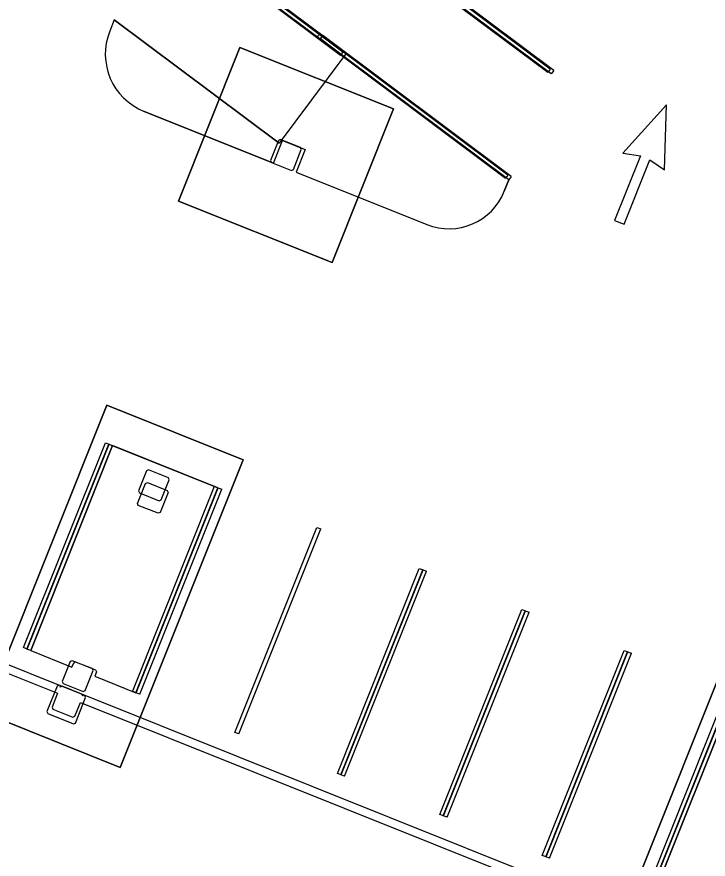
# Model space of a CAD drawing. Extents: x 468143 to 491361, y 1438528 to 1468730.
# Drawn here: x 488764.5 to 488820.9, y 1466883.2 to 1466951.9 of the extents above; entities that cross this region are included whole.
import ezdxf

# ---------------------------------------------------------------- set-up
doc = ezdxf.new("R2010")
doc.units = 0
doc.layers.add('Default', color=7, linetype='Continuous')
doc.layers.add('Xreference_dp', color=7, linetype='Continuous')

# ---------------------------------------------------------------- blocks, each defined once
blk = doc.blocks.new('Footing-Rectangular - F14-740151-FOUNDATION PLAN_1')
at = {"layer": 'Default'}
for p, q in [((81, 81), (-81, 81)), ((-81, 81), (-81, -81)), ((-81, -81), (-81, 81)), ((-81, 81), (81, 81)), ((81, -81), (81, 81)), ((81, 81), (81, -81)), ((-81, -81), (81, -81)), ((81, -81), (-81, -81))]:
    blk.add_line(p, q, dxfattribs=at)

msp = doc.modelspace()

# ---------------------------------------------------------------- linework, layer by layer
at = {"layer": 'Xreference_dp'}
for p, q in [((488775.744, 1466960.574), (488791.124, 1466949.066)), ((488776.027, 1466960.463), (488791.407, 1466948.955)), ((488775.544, 1466960.307), (488790.924, 1466948.799)), ((488775.828, 1466960.196), (488791.207, 1466948.689)), ((488808.035, 1466947.653), (488792.655, 1466959.161)), ((488808.318, 1466947.542), (488792.939, 1466959.05)), ((488807.836, 1466947.386), (488792.456, 1466958.894)), ((488808.119, 1466947.276), (488792.739, 1466958.783)), ((488772.467, 1466951.679), (488772.095, 1466950.75)), ((488772.467, 1466951.679), (488772.095, 1466950.75)), ((488785.916, 1466941.616), (488772.467, 1466951.679)), ((488772.467, 1466951.679), (488785.916, 1466941.616)), ((488788.995, 1466950.243), (488789.195, 1466950.51)), ((488791.16, 1466948.623), (488788.995, 1466950.243)), ((488804.574, 1466939.002), (488789.195, 1466950.51)), ((488789.278, 1466950.132), (488789.478, 1466950.399)), ((488791.207, 1466948.689), (488789.278, 1466950.132)), ((488804.858, 1466938.892), (488789.478, 1466950.399)), ((488791.207, 1466948.689), (488785.916, 1466941.616)), ((488791.124, 1466949.066), (488790.924, 1466948.799)), ((488791.407, 1466948.955), (488791.207, 1466948.689)), ((488804.658, 1466938.625), (488791.207, 1466948.689)), ((488804.658, 1466938.625), (488791.207, 1466948.689)), ((488804.375, 1466938.736), (488791.16, 1466948.623)), ((488808.035, 1466947.653), (488807.836, 1466947.386)), ((488808.318, 1466947.542), (488808.119, 1466947.276)), ((488817.51, 1466944.749), (488813.952, 1466940.789)), ((488817.355, 1466939.428), (488817.51, 1466944.749)), ((488774.898, 1466944.209), (488785.449, 1466939.988)), ((488785.449, 1466939.988), (488774.898, 1466944.209)), ((488785.868, 1466941.831), (488785.218, 1466940.206)), ((488785.449, 1466939.988), (488786.192, 1466941.845)), ((488786.03, 1466941.901), (488785.868, 1466941.831)), ((488787.655, 1466941.251), (488786.03, 1466941.901)), ((488786.192, 1466941.845), (488788.049, 1466941.102)), ((488787.725, 1466941.088), (488787.655, 1466941.251)), ((488787.075, 1466939.463), (488787.725, 1466941.088)), ((488788.049, 1466941.102), (488787.306, 1466939.245)), ((488815.391, 1466940.573), (488813.285, 1466935.31)), ((488813.952, 1466940.789), (488815.391, 1466940.573)), ((488785.218, 1466940.206), (488785.287, 1466940.044)), ((488785.287, 1466940.044), (488786.912, 1466939.394)), ((488814.059, 1466935.001), (488816.164, 1466940.263)), ((488816.164, 1466940.263), (488817.355, 1466939.428)), ((488786.912, 1466939.394), (488787.075, 1466939.463)), ((488787.306, 1466939.245), (488797.957, 1466934.984)), ((488787.306, 1466939.245), (488797.957, 1466934.984)), ((488804.286, 1466937.696), (488804.658, 1466938.625)), ((488804.658, 1466938.625), (488804.286, 1466937.696)), ((488804.423, 1466938.8), (488804.375, 1466938.736)), ((488804.574, 1466939.002), (488804.423, 1466938.8)), ((488804.858, 1466938.892), (488804.658, 1466938.625)), ((488813.285, 1466935.31), (488814.059, 1466935.001)), ((488771.847, 1466920.245), (488761.818, 1466895.176)), ((488761.818, 1466895.176), (488771.847, 1466920.245)), ((488782.988, 1466915.787), (488771.847, 1466920.245)), ((488771.847, 1466920.245), (488782.988, 1466915.787)), ((488765.055, 1466900.485), (488771.741, 1466917.197)), ((488771.741, 1466917.197), (488772.05, 1466917.073)), ((488768.09, 1466897.384), (488719.268, 1466916.916)), ((488765.338, 1466900.374), (488772.024, 1466917.086)), ((488765.364, 1466900.361), (488772.05, 1466917.073)), ((488765.648, 1466900.25), (488772.334, 1466916.963)), ((488772.334, 1466916.963), (488765.648, 1466900.25)), ((488772.024, 1466917.086), (488772.334, 1466916.963)), ((488772.024, 1466917.086), (488780.922, 1466913.527)), ((488780.922, 1466913.527), (488772.334, 1466916.963)), ((488719.021, 1466916.297), (488767.842, 1466896.765)), ((488772.959, 1466890.719), (488782.988, 1466915.787)), ((488782.988, 1466915.787), (488772.959, 1466890.719)), ((488775.096, 1466914.906), (488774.446, 1466913.281)), ((488775.258, 1466914.975), (488775.096, 1466914.906)), ((488776.883, 1466914.325), (488775.258, 1466914.975)), ((488774.353, 1466912.25), (488775.003, 1466913.875)), ((488775.003, 1466913.875), (488775.165, 1466913.945)), ((488775.165, 1466913.945), (488776.79, 1466913.295)), ((488776.303, 1466912.538), (488776.953, 1466914.163)), ((488776.953, 1466914.163), (488776.883, 1466914.325)), ((488773.969, 1466896.965), (488780.639, 1466913.638)), ((488774.236, 1466896.815), (488780.922, 1466913.527)), ((488774.236, 1466896.815), (488780.922, 1466913.527)), ((488774.262, 1466896.802), (488780.948, 1466913.514)), ((488774.446, 1466913.281), (488774.516, 1466913.118)), ((488774.516, 1466913.118), (488776.14, 1466912.468)), ((488774.545, 1466896.691), (488781.231, 1466913.403)), ((488776.86, 1466913.132), (488776.21, 1466911.508)), ((488776.79, 1466913.295), (488776.86, 1466913.132)), ((488780.639, 1466913.638), (488780.916, 1466913.526)), ((488780.916, 1466913.526), (488780.948, 1466913.514)), ((488780.922, 1466913.527), (488781.231, 1466913.403)), ((488776.14, 1466912.468), (488776.303, 1466912.538)), ((488774.422, 1466912.088), (488774.353, 1466912.25)), ((488776.047, 1466911.438), (488774.422, 1466912.088)), ((488776.21, 1466911.508), (488776.047, 1466911.438)), ((488782.309, 1466893.582), (488788.995, 1466910.295)), ((488788.995, 1466910.295), (488789.304, 1466910.171)), ((488782.618, 1466893.459), (488789.304, 1466910.171)), ((488790.665, 1466890.239), (488797.351, 1466906.952)), ((488790.948, 1466890.129), (488797.634, 1466906.841)), ((488790.974, 1466890.116), (488797.66, 1466906.828)), ((488797.351, 1466906.952), (488797.66, 1466906.828)), ((488797.634, 1466906.841), (488797.943, 1466906.717)), ((488791.258, 1466890.005), (488797.943, 1466906.717)), ((488799.021, 1466886.896), (488805.707, 1466903.609)), ((488799.304, 1466886.786), (488805.99, 1466903.498)), ((488799.33, 1466886.773), (488806.016, 1466903.485)), ((488799.614, 1466886.662), (488806.3, 1466903.374)), ((488805.707, 1466903.609), (488806.016, 1466903.485)), ((488805.99, 1466903.498), (488806.3, 1466903.374)), ((488765.364, 1466900.361), (488765.055, 1466900.485)), ((488765.648, 1466900.25), (488765.338, 1466900.374)), ((488765.648, 1466900.25), (488769.013, 1466898.904)), ((488807.377, 1466883.553), (488814.063, 1466900.266)), ((488807.66, 1466883.443), (488814.346, 1466900.155)), ((488807.687, 1466883.43), (488814.373, 1466900.142)), ((488807.97, 1466883.319), (488814.656, 1466900.031)), ((488822.525, 1466899.97), (488812.496, 1466874.902)), ((488812.496, 1466874.902), (488822.525, 1466899.97)), ((488814.063, 1466900.266), (488814.373, 1466900.142)), ((488814.346, 1466900.155), (488814.656, 1466900.031)), ((488768.874, 1466899.354), (488768.224, 1466897.729)), ((488769.037, 1466899.424), (488768.874, 1466899.354)), ((488769.013, 1466898.904), (488769.153, 1466899.252)), ((488770.662, 1466898.774), (488769.037, 1466899.424)), ((488769.153, 1466899.252), (488769.315, 1466899.322)), ((488769.315, 1466899.322), (488770.94, 1466898.672)), ((488770.081, 1466896.986), (488770.731, 1466898.611)), ((488770.731, 1466898.611), (488770.662, 1466898.774)), ((488770.94, 1466898.672), (488771.009, 1466898.509)), ((488771.009, 1466898.509), (488770.87, 1466898.161)), ((488770.87, 1466898.161), (488774.236, 1466896.815)), ((488767.807, 1466897.358), (488766.971, 1466895.269)), ((488767.969, 1466897.428), (488767.807, 1466897.358)), ((488770.058, 1466896.592), (488767.969, 1466897.428)), ((488768.043, 1466897.268), (488768.09, 1466897.384)), ((488768.206, 1466897.338), (488768.043, 1466897.268)), ((488769.83, 1466896.688), (488768.206, 1466897.338)), ((488768.224, 1466897.729), (488768.294, 1466897.567)), ((488768.294, 1466897.567), (488769.919, 1466896.917)), ((488767.842, 1466896.765), (488767.393, 1466895.643)), ((488769.9, 1466896.525), (488769.83, 1466896.688)), ((488769.946, 1466896.641), (488769.9, 1466896.525)), ((488769.919, 1466896.917), (488770.081, 1466896.986)), ((488815.518, 1466878.41), (488769.946, 1466896.641)), ((488770.128, 1466896.429), (488770.058, 1466896.592)), ((488774.262, 1466896.802), (488773.953, 1466896.925)), ((488773.954, 1466896.927), (488773.965, 1466896.957)), ((488774.545, 1466896.691), (488774.236, 1466896.815)), ((488815.733, 1466880.211), (488822.419, 1466896.923)), ((488816.016, 1466880.1), (488822.702, 1466896.812)), ((488816.043, 1466880.087), (488822.729, 1466896.799)), ((488816.326, 1466879.976), (488823.012, 1466896.688)), ((488823.012, 1466896.688), (488816.326, 1466879.976)), ((488769.25, 1466894.901), (488769.699, 1466896.022)), ((488769.292, 1466894.34), (488770.128, 1466896.429)), ((488769.699, 1466896.022), (488815.271, 1466877.791)), ((488761.818, 1466895.176), (488772.959, 1466890.719)), ((488772.959, 1466890.719), (488761.818, 1466895.176)), ((488766.971, 1466895.269), (488767.04, 1466895.106)), ((488767.393, 1466895.643), (488767.463, 1466895.481)), ((488767.463, 1466895.481), (488769.088, 1466894.831)), ((488767.04, 1466895.106), (488769.129, 1466894.271)), ((488769.088, 1466894.831), (488769.25, 1466894.901)), ((488769.129, 1466894.271), (488769.292, 1466894.34)), ((488782.618, 1466893.459), (488782.309, 1466893.582)), ((488790.974, 1466890.116), (488790.665, 1466890.239)), ((488791.258, 1466890.005), (488790.948, 1466890.129)), ((488799.33, 1466886.773), (488799.021, 1466886.896)), ((488799.614, 1466886.662), (488799.304, 1466886.786)), ((488807.687, 1466883.43), (488807.377, 1466883.553)), ((488807.97, 1466883.319), (488807.66, 1466883.443))]:
    msp.add_line(p, q, dxfattribs=at)
for centre, radius, start, end in [((489145.025, 1468591.691), 1909.856, 245.367119, 306.927397), ((489143.904, 1468591.414), 1816.82, 245.367871, 299.964552), ((488776.767, 1466948.881), 5.032, 158.19552, 248.19552), ((488776.767, 1466948.881), 5.032, 158.19552, 248.19552), ((488799.766, 1466939.505), 4.869, 248.19552, 338.19552), ((488799.766, 1466939.505), 4.869, 248.19552, 338.19552), ((489145.025, 1468591.691), 1836.856, 245.367119, 266.145622), ((489145.025, 1468591.691), 1837.356, 245.367119, 266.145622), ((489145.025, 1468591.691), 1838.856, 245.367119, 266.145622), ((489145.025, 1468591.691), 1842.856, 245.367119, 265.633917), ((489082.609, 1468074.588), 1281, 245.215334, 263.117525), ((489082.609, 1468074.588), 1285, 245.215334, 263.117525), ((489082.609, 1468074.588), 1279, 246.31091, 259.743704), ((489082.609, 1468074.588), 1279.5, 246.310894, 259.743704), ((489082.609, 1468074.588), 1300, 245.215334, 263.117525), ((489082.609, 1468074.588), 1300, 245.215334, 263.229815), ((489082.609, 1468074.588), 1304, 245.215334, 263.117525), ((489145.025, 1468591.691), 1878.856, 245.367119, 266.78234), ((489145.025, 1468591.691), 1878.856, 245.367119, 266.78234)]:
    msp.add_arc(centre, radius, start, end, dxfattribs=at)

# ---------------------------------------------------------------- block references
at = {"layer": 'Xreference_dp', "xscale": 0.08333333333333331, "yscale": 0.08333333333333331, "rotation": 158.19551636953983}
msp.add_blockref('Footing-Rectangular - F14-740151-FOUNDATION PLAN_1', (488786.471, 1466940.647), dxfattribs=at)

doc.saveas('drawing.dxf')
